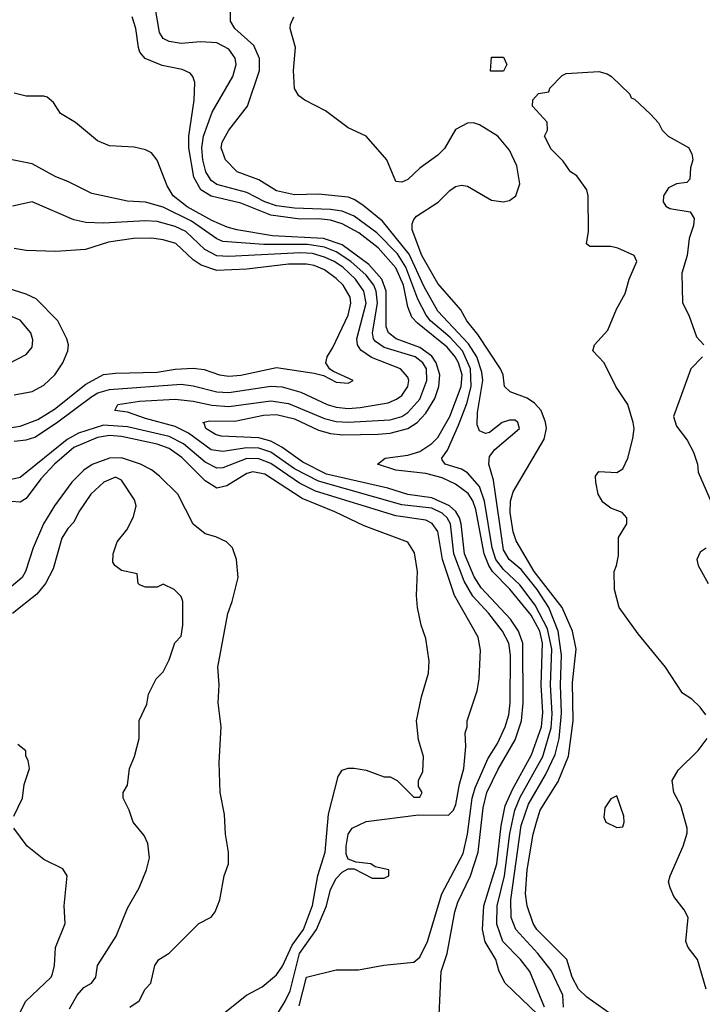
# Model space of a CAD drawing. Header units: inches. Extents: x 1793402 to 1900366, y 320852 to 470679.
# Tile 365 of 604: x 1851469 to 1853757, y 430659 to 433960. Entities that reach past the tile are written whole.
import ezdxf

# ---------------------------------------------------------------- set-up
doc = ezdxf.new("R2010")
doc.units = ezdxf.units.IN
doc.header["$MEASUREMENT"] = 0
doc.layers.add('B8453', color=7, linetype='Continuous')

msp = doc.modelspace()

# ---------------------------------------------------------------- linework, layer by layer
at = {"layer": 'B8453', "color": 4}
for points, elevation in [([(1853228.4, 430650), (1853178.4, 430770), (1853147.6, 430810), (1853088, 430870), (1853068.6, 430928.6), (1853068.7, 430990), (1853093.3, 431090), (1853111.8, 431231.8), (1853128, 431310), (1853146.1, 431353.9), (1853221.8, 431490), (1853250, 431586.8), (1853253.6, 431633.6), (1853248.2, 431730), (1853252.1, 431850), (1853238.3, 431918.3), (1853197, 431997), (1853145.7, 432065.7), (1853090, 432116.8), (1853064.6, 432150), (1853052.2, 432190), (1853026.6, 432346.6), (1853010, 432395.1), (1852970, 432440.5), (1852950, 432453), (1852895.3, 432470), (1852884.5, 432484.5), (1852883.7, 432490), (1852902.6, 432517.4), (1852939.4, 432600.6), (1852967.1, 432672.9), (1852982.3, 432730), (1852979.8, 432790), (1852953.5, 432850), (1852910, 432895.3), (1852846.2, 432950), (1852830.9, 432970), (1852802.7, 433022.7), (1852762.9, 433130), (1852734.7, 433174.7), (1852665.3, 433245.3), (1852590, 433301.5), (1852550, 433318.2), (1852510, 433324.1), (1852390, 433328), (1852330, 433336.1), (1852290, 433349.8), (1852230, 433380.4), (1852130, 433407.1), (1852110, 433420.5), (1852092.4, 433450), (1852082, 433490), (1852079.2, 433530), (1852084.8, 433570), (1852113.6, 433650), (1852183.6, 433770), (1852194.7, 433810), (1852191, 433831), (1852170, 433861.6), (1852130, 433882.4), (1852074.2, 433885.8), (1852010, 433880.7), (1851970, 433887), (1851950, 433897.2), (1851937.6, 433917.6), (1851922.5, 434002.5)], 292), ([(1853291.8, 430650), (1853289.6, 430690), (1853250, 430772.3), (1853206, 430830), (1853131.5, 430910), (1853116.4, 430950), (1853115.3, 431010), (1853150, 431258.8), (1853174, 431330), (1853231.3, 431428.7), (1853263.3, 431496.7), (1853276.8, 431550), (1853284.9, 431635.1), (1853281.1, 431730), (1853284.6, 431830), (1853273.8, 431910), (1853242, 431990), (1853202.8, 432050), (1853150, 432116.9), (1853109.7, 432150), (1853090, 432182.7), (1853057, 432417), (1853040.9, 432470), (1853043.7, 432496.3), (1853060.9, 432519.1), (1853144, 432590), (1853139, 432610), (1853130, 432617.2), (1853110, 432618), (1853086, 432610), (1853043.5, 432576.5), (1853030, 432573.2), (1853010, 432582), (1853002.4, 432602.4), (1853003.8, 432643.8), (1853021.4, 432750), (1853018.3, 432778.3), (1853000.8, 432830), (1852973.5, 432873.5), (1852870, 432982.4), (1852824.4, 433064.4), (1852774.1, 433174.1), (1852684.5, 433284.5), (1852618.4, 433338.4), (1852590, 433357.6), (1852570, 433364.7), (1852470, 433375.1), (1852390, 433373.3), (1852330, 433386.3), (1852270, 433422.9), (1852197.2, 433450), (1852159, 433490), (1852143.7, 433530), (1852147, 433550), (1852169.4, 433590), (1852232.7, 433670), (1852272.7, 433790), (1852272.3, 433830), (1852254, 433874), (1852189.4, 433930), (1852174.8, 433954.8), (1852175.1, 433990)], 288), ([(1853205.7, 430625.7), (1853096.3, 430730), (1853076.2, 430770), (1853065.1, 430810), (1853029, 430869), (1853020.4, 430910), (1853024.2, 430990), (1853068, 431130), (1853082.8, 431257.2), (1853095.7, 431324.3), (1853120.4, 431379.7), (1853184.4, 431495.6), (1853217.7, 431590), (1853222.8, 431637.2), (1853216.2, 431730), (1853221, 431870), (1853212.7, 431910), (1853183.5, 431963.5), (1853111.6, 432051.6), (1853053.8, 432110), (1853041, 432130), (1853025.2, 432170), (1852997.8, 432317.8), (1852987.1, 432347.1), (1852971.9, 432371.9), (1852930, 432403.1), (1852884.4, 432424.4), (1852830, 432438.5), (1852729, 432450), (1852668, 432470), (1852694, 432490), (1852770, 432500.3), (1852810, 432512.9), (1852850, 432538.9), (1852870, 432559.5), (1852910.5, 432629.5), (1852949, 432730), (1852952.2, 432770), (1852939.4, 432810), (1852928, 432830), (1852902, 432862), (1852802.5, 432942.5), (1852783.4, 432963.4), (1852770, 432997.2), (1852755, 433070), (1852730, 433128.3), (1852670, 433195.3), (1852605.4, 433245.4), (1852550, 433276.1), (1852510, 433288.1), (1852470, 433292.4), (1852409.2, 433290.8), (1852310, 433304.6), (1852210, 433345.3), (1852110, 433368.8), (1852075.8, 433390), (1852052.5, 433432.5), (1852035.1, 433530), (1852035.6, 433570), (1852053.3, 433690), (1852056, 433750), (1852049.5, 433769.5), (1852040.2, 433780.2), (1852013.4, 433793.4), (1851946.5, 433806.5), (1851889.3, 433830), (1851871.4, 433851.4), (1851866.5, 433866.5), (1851858, 433930), (1851846, 433970)], 296), ([(1853445.2, 430630), (1853370, 430683), (1853341.7, 430710), (1853320.5, 430750), (1853302.9, 430810), (1853202.4, 430910), (1853189.4, 430930.6), (1853169.7, 430990), (1853164.4, 431030), (1853169.8, 431110.2), (1853189.7, 431230), (1853200.5, 431270), (1853213.3, 431310), (1853273.6, 431406.4), (1853308.6, 431491.4), (1853323.9, 431610), (1853321.3, 431738.7), (1853333.6, 431850), (1853322, 431910), (1853286.6, 431990), (1853193, 432110), (1853133.4, 432213.4), (1853122.8, 432242.8), (1853112.3, 432307.7), (1853114.3, 432345.7), (1853122.9, 432377.1), (1853226.2, 432553.8), (1853234, 432590), (1853231.3, 432611.3), (1853216.2, 432650), (1853194.8, 432674.8), (1853170, 432691.8), (1853112.5, 432712.5), (1853094, 432730), (1853089.4, 432770), (1853080.9, 432790), (1853004.2, 432904.2), (1852967.8, 432950), (1852946.9, 432986.9), (1852870, 433076), (1852816.4, 433170), (1852784.8, 433255.2), (1852784.5, 433275.5), (1852789.5, 433290.5), (1852798.9, 433301.1), (1852871.2, 433348.8), (1852910, 433387.3), (1852930, 433400.7), (1852950, 433404.9), (1852970, 433402), (1853050, 433355.3), (1853088.9, 433348.9), (1853110, 433354), (1853131.5, 433370), (1853145.4, 433410), (1853134.8, 433470), (1853110, 433522.7), (1853071.6, 433570), (1853010, 433607.8), (1852990, 433614), (1852970, 433612.8), (1852930, 433592), (1852892.2, 433527.8), (1852870, 433506), (1852810, 433462.7), (1852770, 433424), (1852750, 433415.3), (1852730, 433418), (1852699.3, 433490), (1852630, 433569.3), (1852570, 433597.6), (1852494, 433654), (1852424, 433690), (1852404.9, 433704.9), (1852390, 433729), (1852386.6, 433790), (1852393.6, 433866.4), (1852375.3, 433930), (1852376.4, 433943.6), (1852388, 433970)], 284), ([(1853769, 431630), (1853750, 431655.3), (1853722, 431682), (1853690, 431702.7), (1853633.6, 431790), (1853541.3, 431901.3), (1853478.4, 431990), (1853462.7, 432050), (1853460.9, 432110), (1853469.6, 432130.4), (1853475.6, 432164.4), (1853475.6, 432224.4), (1853503.7, 432270), (1853503.7, 432290), (1853487.7, 432307.7), (1853450, 432322.4), (1853422.9, 432342.9), (1853407.8, 432370), (1853399.5, 432410), (1853399.3, 432430), (1853410, 432446), (1853470, 432442), (1853490, 432454.8), (1853507.3, 432490), (1853524.2, 432555.8), (1853528.2, 432590), (1853525.4, 432610), (1853507.6, 432670), (1853466.6, 432730), (1853428.3, 432810), (1853389.6, 432850), (1853396, 432870), (1853440.5, 432919.5), (1853469.6, 432990), (1853498.3, 433041.7), (1853511.8, 433090), (1853537.2, 433150), (1853528.7, 433170), (1853474, 433194), (1853450, 433199.5), (1853380.2, 433200.2), (1853368.4, 433208.4), (1853375.3, 433250), (1853374, 433370), (1853369.2, 433390), (1853336.2, 433436.2), (1853315.3, 433450), (1853290, 433486), (1853250, 433526), (1853228, 433570), (1853238, 433590), (1853236.4, 433616.4), (1853188, 433670), (1853188.4, 433691.6), (1853207.3, 433712.7), (1853242, 433718), (1853246, 433730), (1853287.3, 433772.7), (1853300.4, 433779.6), (1853410, 433786), (1853438, 433778), (1853452, 433770), (1853514, 433710), (1853518, 433698), (1853530, 433694), (1853583.6, 433643.6), (1853610, 433614), (1853622, 433590), (1853642, 433570), (1853710, 433531.3), (1853722, 433510), (1853724.7, 433490), (1853716.9, 433463.1), (1853714.8, 433425.2), (1853705.4, 433414.6), (1853670, 433409.4), (1853643.1, 433396.9), (1853627.3, 433370), (1853626, 433350), (1853634.8, 433334.8), (1853647.5, 433327.5), (1853716, 433316), (1853730, 433294), (1853727.3, 433270), (1853713, 433227), (1853706.4, 433170), (1853687.7, 433110), (1853690.9, 433010.9), (1853711.3, 432970), (1853736.9, 432896.9), (1853762, 432870)], 276), ([(1852871.3, 430550), (1852881.5, 430770), (1852901.6, 430830), (1852927.1, 430970), (1852937.6, 431002.4), (1852979.8, 431090), (1853005.8, 431170), (1853021.8, 431318.2), (1853035.1, 431370), (1853072.8, 431447.2), (1853130, 431546), (1853150.6, 431609.4), (1853156.2, 431670), (1853155.5, 431870), (1853140.9, 431910), (1853114.2, 431950), (1853015.5, 432055.5), (1852992.3, 432092.3), (1852959.4, 432170), (1852949, 432270), (1852942.9, 432290), (1852931, 432311), (1852909.9, 432329.9), (1852850, 432357.7), (1852770, 432367.9), (1852702.7, 432390), (1852496.7, 432436.8), (1852417.3, 432477.3), (1852347.2, 432527.2), (1852310, 432546.8), (1852270, 432558.4), (1852144.1, 432564.1), (1852125.2, 432570), (1852092.7, 432590), (1852087, 432607), (1852082, 432610), (1852104.7, 432615.3), (1852190, 432614.6), (1852285.9, 432634.1), (1852330, 432636.5), (1852390, 432622.2), (1852470, 432583.6), (1852510, 432572.4), (1852552.1, 432567.9), (1852670.2, 432570.2), (1852710, 432573.6), (1852770, 432589.1), (1852801.3, 432610), (1852830, 432641.3), (1852859.8, 432690), (1852874.2, 432730), (1852877.2, 432770), (1852864.8, 432810), (1852850, 432831.8), (1852810, 432861.6), (1852730.7, 432890.7), (1852705.1, 432910), (1852696.8, 432930), (1852696.8, 433050), (1852682.5, 433090), (1852639.2, 433139.2), (1852550, 433205.5), (1852486.9, 433226.8), (1852315.9, 433235.9), (1852196.1, 433256.1), (1852164.2, 433264.2), (1852113, 433287), (1852030, 433332.9), (1851983, 433370), (1851963.3, 433403.3), (1851930, 433488.7), (1851910, 433514), (1851890, 433524), (1851852.9, 433532.9), (1851770, 433537.2), (1851730, 433554), (1851655.5, 433615.5), (1851605.6, 433645.6), (1851582, 433682), (1851560.2, 433700.2), (1851550, 433704), (1851490, 433704), (1851450, 433714)], 304), ([(1852405.5, 430654.5), (1852430, 430750.8), (1852530, 430774.8), (1852604.7, 430775.3), (1852689.1, 430790.9), (1852790, 430801), (1852810, 430818), (1852835.6, 430870), (1852883.6, 431030), (1852955.5, 431164.5), (1852969.7, 431230.3), (1852985.1, 431350), (1852995.3, 431384.7), (1853038.2, 431481.8), (1853070, 431534), (1853096.3, 431590), (1853108, 431630), (1853112.4, 431670), (1853113.5, 431830), (1853108, 431870), (1853087.6, 431910), (1853041.3, 431970), (1852987.4, 432027.4), (1852958.3, 432078.3), (1852923.5, 432170), (1852912.7, 432270), (1852901.7, 432290), (1852885.3, 432305.3), (1852850, 432322.8), (1852750, 432333.8), (1852470, 432413.2), (1852390, 432454.6), (1852310, 432509.8), (1852270, 432523.7), (1852230, 432524.8), (1852150, 432512.3), (1852110, 432518.3), (1852034, 432574), (1851990, 432596.1), (1851890, 432623.1), (1851830, 432644.7), (1851788, 432650), (1851798, 432670), (1851870, 432681.1), (1851990, 432687.6), (1852050, 432681.5), (1852112.5, 432667.5), (1852170, 432663.2), (1852310, 432682), (1852370, 432673.8), (1852490, 432623.2), (1852530, 432613.6), (1852570, 432611.3), (1852710, 432619), (1852749.3, 432630), (1852770, 432643.1), (1852810, 432688.4), (1852833.3, 432750), (1852832, 432790), (1852819.7, 432810), (1852794, 432830), (1852690, 432861.5), (1852660.9, 432880.9), (1852654.3, 432890), (1852651, 432910), (1852668, 433010), (1852663.5, 433050), (1852655.8, 433070), (1852630, 433103.5), (1852579.2, 433150), (1852530, 433181.5), (1852490, 433197.3), (1852433.8, 433206.2), (1852286.6, 433206.6), (1852150, 433216.4), (1852130, 433225.1), (1852044.2, 433284.2), (1851950, 433331.1), (1851890, 433347.8), (1851830, 433352), (1851710, 433377.2), (1851630, 433418), (1851590, 433433.2), (1851510, 433477.2), (1851415.5, 433495.5)], 308), ([(1851450, 432547.2), (1851490, 432551.6), (1851519, 432561), (1851591.8, 432608.2), (1851710, 432697.4), (1851730.8, 432709.2), (1851770, 432720.9), (1852010, 432737.7), (1852050, 432732.9), (1852130, 432712.7), (1852170, 432710.2), (1852310, 432731.6), (1852349, 432729), (1852411.3, 432711.3), (1852498.8, 432670), (1852530, 432660.9), (1852570, 432656.9), (1852610, 432659.6), (1852703.8, 432676.2), (1852732.2, 432687.8), (1852750, 432700.5), (1852769.6, 432730), (1852773.3, 432750), (1852770, 432762), (1852745.2, 432790), (1852647.8, 432827.8), (1852612.1, 432852.1), (1852601.3, 432870), (1852598.3, 432890), (1852629.8, 433010), (1852622.7, 433050), (1852594.8, 433090), (1852552.4, 433130), (1852522.4, 433150), (1852490, 433164.1), (1852450, 433176.2), (1852410, 433178.2), (1852170, 433166.4), (1852130, 433168.6), (1852089.8, 433189.8), (1852025.1, 433250), (1851990, 433267.3), (1851930, 433283.1), (1851890, 433285.7), (1851750, 433278), (1851690, 433280.7), (1851649.6, 433289.6), (1851510, 433349.2), (1851444.9, 433335.1)], 312), ([(1851350, 432579.6), (1851470, 432597.7), (1851530, 432620.2), (1851585.2, 432654.8), (1851690, 432738.3), (1851750, 432770.3), (1851790, 432775.6), (1851930, 432778.3), (1851990, 432788.9), (1852050, 432792), (1852087.1, 432787.1), (1852138, 432770), (1852170, 432765.3), (1852210, 432768.9), (1852330, 432794.4), (1852455.3, 432775.3), (1852486.8, 432766.8), (1852530, 432744.7), (1852570, 432742), (1852586, 432750), (1852520.2, 432780.2), (1852508.4, 432788.4), (1852495.3, 432810), (1852499, 432830), (1852518.7, 432861.3), (1852569.6, 432970), (1852578.9, 433010), (1852576.9, 433030), (1852553, 433070), (1852530, 433093), (1852490, 433121.7), (1852455.6, 433135.6), (1852430, 433140.3), (1852370, 433140.3), (1852230, 433123.5), (1852130, 433119.1), (1852076.6, 433136.6), (1852050, 433155.1), (1851992, 433210), (1851950, 433222), (1851910, 433228), (1851850, 433226.6), (1851766.1, 433213.9), (1851689.4, 433189.4), (1851590, 433182.9), (1851490, 433186), (1851450, 433193)], 316), ([(1851450, 432702), (1851510, 432713.7), (1851550, 432735.3), (1851586.3, 432770), (1851613.3, 432810), (1851629.5, 432850), (1851632.3, 432870), (1851626.6, 432890), (1851596.2, 432950), (1851524, 433024), (1851490, 433040.5), (1851390, 433071.6)], 324), ([(1851432.5, 432807.5), (1851490, 432838), (1851510, 432862), (1851512.9, 432887.1), (1851506, 432910), (1851470, 432952.7), (1851430, 432969.3)], 328), ([(1853758, 432830), (1853718, 432790), (1853660.7, 432630), (1853670, 432598), (1853706, 432550), (1853726.8, 432510), (1853741, 432470), (1853742.8, 432442.8), (1853800.7, 432310)], 276), ([(1852310, 430590.7), (1852358.7, 430670), (1852375, 430705), (1852406.2, 430830), (1852463.9, 430910), (1852497.6, 430990), (1852510, 431044.7), (1852530, 431081), (1852550, 431102), (1852570, 431114), (1852590, 431114), (1852650, 431082), (1852690, 431082), (1852706, 431090), (1852706, 431110), (1852660.4, 431120.4), (1852646, 431130), (1852596.4, 431136.4), (1852570, 431146), (1852563.2, 431163.2), (1852562.9, 431190), (1852569.7, 431230.3), (1852582.7, 431250), (1852630, 431272.7), (1852805.2, 431294.8), (1852906, 431294), (1852922.9, 431310), (1852930.9, 431329.1), (1852942.8, 431397.2), (1852957.6, 431450), (1852964, 431524), (1852962, 431570), (1852968.7, 431590), (1852968.7, 431610), (1853002, 431710), (1853009.2, 431750), (1853013.6, 431846.4), (1853005.2, 431890), (1852926, 432030), (1852885.7, 432150), (1852870, 432244), (1852851.7, 432271.7), (1852830, 432282), (1852730, 432296.4), (1852460, 432380), (1852406.6, 432406.6), (1852310, 432471.8), (1852270, 432487.8), (1852230, 432488.7), (1852150, 432458.3), (1852130, 432456.9), (1852090, 432476.4), (1852017.9, 432537.9), (1851970, 432562.8), (1851830, 432594.8), (1851750, 432600.7), (1851666.2, 432573.8), (1851627.5, 432552.5), (1851470, 432425.6), (1851370, 432403.5)], 312), ([(1852129.5, 430610.5), (1852228.7, 430690), (1852281.5, 430718.5), (1852330, 430758.8), (1852350, 430786.8), (1852382.4, 430857.6), (1852420.4, 430910), (1852450, 430991), (1852468.5, 431091.5), (1852492.8, 431170), (1852503.3, 431296.7), (1852536.5, 431423.5), (1852550, 431444.7), (1852570, 431451.3), (1852590, 431451.3), (1852630, 431444.7), (1852690, 431422), (1852710, 431422), (1852734, 431410), (1852790, 431354), (1852810, 431354), (1852818, 431370), (1852806, 431390), (1852806, 431410), (1852820.4, 431439.6), (1852822, 431490), (1852805.6, 431545.6), (1852799.3, 431610), (1852816, 431690), (1852839.3, 431770), (1852841.2, 431810), (1852830, 431886), (1852814, 431930), (1852802, 431990), (1852799, 432030), (1852802, 432110), (1852792.5, 432172.5), (1852770, 432208.7), (1852623.3, 432263.3), (1852525.2, 432310), (1852415, 432355), (1852290, 432436.8), (1852250, 432444), (1852230, 432438.9), (1852162.5, 432397.5), (1852130, 432389.6), (1852090, 432414.7), (1852012.6, 432492.6), (1851970, 432522.8), (1851930, 432537.3), (1851810, 432562.6), (1851770, 432566.2), (1851730, 432559.8), (1851650, 432525.6), (1851585.2, 432470), (1851539.6, 432420.4), (1851490, 432354.5), (1851470, 432342.9), (1851410, 432347.3)], 316), ([(1851838, 430650), (1851869.3, 430670.7), (1851889.5, 430710.5), (1851908.7, 430730), (1851922, 430790), (1851935.3, 430810), (1851970, 430831.3), (1852068.7, 430930), (1852110, 430951.3), (1852124, 430970), (1852139, 431010), (1852154, 431090), (1852169, 431130), (1852169, 431170), (1852159, 431230), (1852155.5, 431295.5), (1852141.2, 431370), (1852137.2, 431470), (1852144, 431590), (1852134, 431670), (1852137.2, 431730), (1852132.7, 431790), (1852166, 431970), (1852181.2, 432010), (1852201.2, 432090), (1852195.3, 432150), (1852182, 432190), (1852162, 432210), (1852126.6, 432226.6), (1852090, 432237), (1852050, 432269.3), (1851998.4, 432370), (1851937, 432430), (1851910, 432451.5), (1851873.2, 432470), (1851810, 432490.9), (1851770, 432489.8), (1851711.2, 432468.8), (1851683.1, 432450), (1851643.1, 432410), (1851585.3, 432330), (1851548.9, 432270), (1851513.7, 432190), (1851488.5, 432110), (1851476.4, 432090), (1851418.5, 432041.4)], 324), ([(1851635.9, 430644.1), (1851660.9, 430690), (1851683.9, 430716.1), (1851709.4, 430730.6), (1851724, 430750), (1851729, 430790), (1851792, 430888), (1851830, 430982), (1851868.7, 431050), (1851894, 431110), (1851904, 431150), (1851898.6, 431198.6), (1851885.6, 431225.6), (1851848.7, 431270), (1851835.3, 431310), (1851815.3, 431350), (1851815.3, 431370), (1851830, 431394), (1851837.2, 431450), (1851853.2, 431490), (1851869, 431550), (1851869.1, 431610.9), (1851894.6, 431665.4), (1851900.4, 431699.6), (1851926, 431750), (1851950, 431774), (1851970, 431814), (1851988.4, 431871.6), (1852010, 431894), (1852015.3, 431930), (1852015.3, 432010), (1852010, 432026), (1851986, 432050), (1851950, 432068), (1851930, 432058), (1851890, 432058), (1851870, 432066), (1851866, 432070), (1851862, 432102), (1851810, 432114), (1851788, 432130), (1851781.2, 432141.2), (1851782, 432170), (1851795.3, 432210), (1851828, 432250), (1851850, 432294), (1851859, 432330), (1851854, 432350), (1851810, 432416), (1851790, 432426), (1851751, 432410), (1851707.3, 432370), (1851667.3, 432310), (1851650, 432275.3), (1851630, 432254), (1851610, 432222), (1851580.7, 432119.3), (1851554.8, 432070), (1851526, 432034), (1851444.9, 431970)], 328), ([(1853770, 432188.7), (1853750, 432175.3), (1853738, 432150), (1853742.8, 432130), (1853776, 432070)], 276), ([(1853769.3, 430710), (1853740.9, 430810), (1853709, 430850), (1853701.2, 430870), (1853709.2, 430950), (1853695.9, 430975.9), (1853661.2, 431021.2), (1853649, 431050), (1853644, 431070), (1853649, 431090), (1853692.7, 431190), (1853706.3, 431233.7), (1853706.6, 431250), (1853685.4, 431325.4), (1853661.6, 431370), (1853655.6, 431410), (1853675.4, 431444.6), (1853742.7, 431510), (1853773.2, 431550)], 276), ([(1851449.2, 431290), (1851478, 431350), (1851484, 431396), (1851502, 431450), (1851497.2, 431477.2), (1851488.7, 431491.3), (1851488.7, 431508.7), (1851462, 431530)], 332), ([(1851417.2, 430530), (1851489.2, 430670), (1851574, 430750), (1851578.6, 430761.4), (1851585.2, 430790), (1851589, 430850), (1851621.2, 430930), (1851618, 430990), (1851628, 431090), (1851613.6, 431113.6), (1851550, 431145.2), (1851494, 431190), (1851449.2, 431250)], 332)]:
    msp.add_lwpolyline(points, dxfattribs=dict(at, elevation=elevation))
for points, elevation in [([(1853047.3, 433787.3), (1853050, 433834), (1853090, 433834), (1853102, 433810), (1853090, 433788)], 276), ([(1853470, 431358), (1853450, 431348), (1853430, 431318), (1853426.4, 431286.4), (1853434, 431270), (1853470, 431252), (1853490, 431254), (1853495.3, 431270), (1853494, 431290)], 284)]:
    msp.add_lwpolyline(points, close=True, dxfattribs=dict(at, elevation=elevation))

doc.saveas('drawing.dxf')
